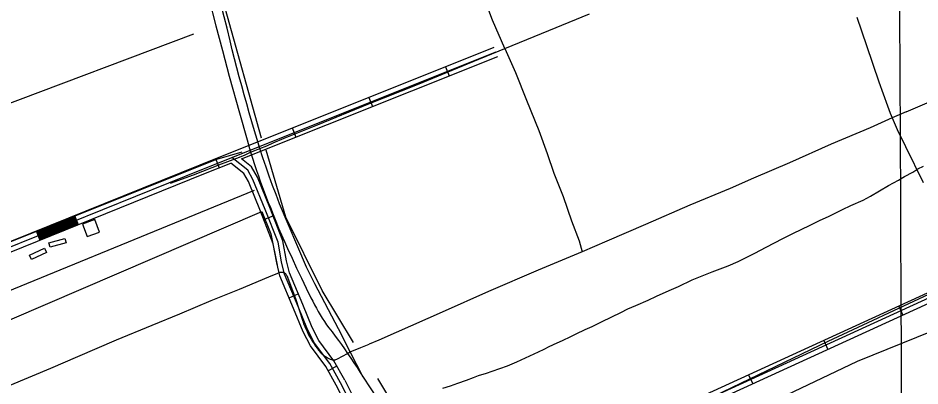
# Model space of a CAD drawing. Extents: x 3419139 to 3457078, y 540382 to 565875.
# Drawn here: x 3441661 to 3444391, y 554722 to 555835 of the extents above; entities that cross this region are included whole.
import ezdxf

# ---------------------------------------------------------------- set-up
doc = ezdxf.new("R2010")
doc.units = 0
for name, color, linetype in [('V-BLDG-OTLN', 7, 'Continuous'), ('V-DTCH-CNTR', 7, 'Continuous'), ('V-GRID-MAJR', 7, 'Continuous'), ('V-RAIL-TRAK', 7, 'Continuous'), ('V-ROAD-CNTR', 7, 'Continuous'), ('V-SITE-VEGE', 7, 'Continuous'), ('V-TOPO-SHOR', 7, 'Continuous')]:
    doc.layers.add(name, color=color, linetype=linetype)

msp = doc.modelspace()

# ---------------------------------------------------------------- linework, layer by layer
at = {"layer": 'V-BLDG-OTLN'}
for points in [[(3441870.3, 555173.8), (3441907.9, 555187.5), (3441894.2, 555225.1), (3441856.6, 555211.4)], [(3441755, 555155.2), (3441803.3, 555168.1), (3441806.9, 555154.5), (3441758.6, 555141.7)], [(3441695.9, 555117.6), (3441741.4, 555138.3), (3441747.2, 555125.6), (3441701.7, 555104.8)]]:
    msp.add_lwpolyline(points, close=True, dxfattribs=at)
at = {"layer": 'V-DTCH-CNTR'}
for p, q in [((3444346.9, 555446.6), (3444400.7, 555337.1)), ((3443769.3, 554692.1), (3444113.7, 554857.5))]:
    msp.add_line(p, q, dxfattribs=at)
for points in [[(3444349.7, 555550.7), (3444531.4, 555629.2), (3444731.2, 555719.4), (3444935.2, 555811.3), (3445139.7, 555901.1), (3445275.1, 555954.6), (3445486.6, 556044.2), (3445727.9, 556152.6), (3445915.5, 556231.9), (3446099.2, 556312.2), (3446269.9, 556387.9), (3446444.9, 556465.5), (3446644.6, 556558.9)], [(3443134.7, 555743.2), (3443097.9, 555828.8), (3443043.9, 555970.3), (3442993, 556099.6)], [(3442122.4, 555335), (3442192.5, 555360.4), (3442277.3, 555393.6), (3442323.8, 555410.7), (3442346.9, 555420.4), (3442365.3, 555429.5), (3442378.6, 555434.6), (3442393.2, 555440.2), (3442414.8, 555448.6), (3442433.3, 555457.1), (3442467.3, 555471.9), (3442568.2, 555511.7), (3442720.5, 555574.5), (3442870.6, 555634.3), (3443038.7, 555703.4), (3443134.7, 555743.2), (3443267.5, 555797), (3443391.2, 555847.7)], [(3444200.3, 555837.8), (3444229.2, 555751.5), (3444266.9, 555642.1), (3444292.6, 555569.5), (3444300.7, 555546.7), (3444306.6, 555533.1), (3444321.8, 555497.8), (3444346.9, 555446.6)], [(3443134.7, 555743.2), (3443167, 555670.1), (3443200.4, 555586.3), (3443237.5, 555494.7), (3443262.8, 555424.6), (3443283.3, 555365.1), (3443311.3, 555294.7), (3443336.9, 555221.5), (3443359.8, 555161.1), (3443369.3, 555127.2)], [(3444349.7, 555550.7), (3444306.6, 555533.1), (3444240.6, 555502.9), (3444122.4, 555453.7), (3443996.6, 555397.2), (3443887.5, 555350.4), (3443816.4, 555319.6), (3443695.1, 555269.2), (3443560.5, 555210.6), (3443443.2, 555159.9), (3443369.3, 555127.2), (3443235.6, 555072), (3443085.8, 555007.7), (3442945.4, 554945.2), (3442806.2, 554883.8), (3442753.6, 554860), (3442724.1, 554848.5)], [(3444113.7, 554857.5), (3444433.4, 555006.1), (3444751, 555152.1), (3445015.9, 555252.6)], [(3441637.4, 554724), (3441760.7, 554775.6), (3441842.7, 554810.9), (3441959.8, 554861.2), (3442067.3, 554905.3), (3442151.1, 554939.6), (3442246.4, 554980.7), (3442332, 555014.1), (3442420.7, 555052.4), (3442452.6, 555065.1), (3442454.4, 555065.7), (3442456.3, 555066), (3442458.2, 555066.2), (3442460.2, 555066.1), (3442462.1, 555065.9), (3442463.9, 555065.4), (3442465.8, 555064.8), (3442467.5, 555063.9), (3442469.1, 555062.9), (3442470.7, 555061.8), (3442472.1, 555060.4), (3442473.3, 555058.9), (3442474.4, 555057.4), (3442475.3, 555055.7), (3442500.9, 554986.1), (3442522.9, 554918.1), (3442525.9, 554910.1), (3442529.1, 554902.1), (3442532.5, 554894.2), (3442536.1, 554886.4), (3442539.9, 554878.7), (3442544, 554871.1), (3442548.3, 554863.6), (3442552.7, 554856.3), (3442557.4, 554849), (3442562.2, 554841.9), (3442567.3, 554834.9), (3442570, 554831.2), (3442572.9, 554827.6), (3442576.1, 554824.2), (3442579.3, 554820.9), (3442582.8, 554817.8), (3442586.4, 554814.9), (3442590.1, 554812.2), (3442594, 554809.6), (3442598, 554807.3), (3442602.1, 554805.1), (3442606.3, 554803.2), (3442610.6, 554801.5), (3442613.2, 554801), (3442615.8, 554800.9), (3442618.4, 554800.9), (3442621, 554801.2), (3442623.6, 554801.8), (3442626.1, 554802.5), (3442628.5, 554803.6), (3442658.2, 554820.3), (3442666.6, 554825.4), (3442699, 554838.1), (3442724.1, 554848.5)]]:
    msp.add_lwpolyline(points, dxfattribs=at)
at = {"layer": 'V-GRID-MAJR'}
msp.add_spline([(3444374.2, 545864.2), (3444346.9, 551922.1), (3444319.6, 557983), (3444292.3, 564044), (3444292.3, 564047.1)], degree=3, dxfattribs=at)
at = {"layer": 'V-RAIL-TRAK'}
for points in [[(3442238.4, 555894.6), (3442260, 555811.4), (3442280.2, 555736.7), (3442300.6, 555659), (3442331.3, 555547.9), (3442354.8, 555466.3), (3442365.3, 555429.5), (3442383.4, 555373.4), (3442388.8, 555357.1), (3442394.4, 555341), (3442400.2, 555324.9), (3442406.2, 555308.9), (3442412.5, 555292.9), (3442418.9, 555277.1), (3442425.6, 555261.3), (3442433.6, 555240.6), (3442441.8, 555219.9), (3442450.2, 555199.3), (3442458.9, 555178.8), (3442467.8, 555158.4), (3442476.9, 555138.1), (3442490.7, 555107.9), (3442504.7, 555077.9), (3442519, 555047.9), (3442533.5, 555018.1), (3442548.1, 554988.3), (3442553.3, 554977.8), (3442558.7, 554967.3), (3442564.3, 554957), (3442570.1, 554946.7), (3442576.1, 554936.6), (3442582.3, 554926.6), (3442588.8, 554916.8), (3442595.4, 554907.1), (3442602.2, 554897.5), (3442612.1, 554885), (3442621.7, 554872.4), (3442631.2, 554859.6), (3442640.4, 554846.7), (3442649.4, 554833.6), (3442658.2, 554820.3), (3442668.2, 554806.1)], [(3442706.2, 554748), (3442666.6, 554825.4), (3442631.1, 554894.6), (3442560.2, 555030.9), (3442534.8, 555081.5), (3442452.8, 555273), (3442442.3, 555300.7), (3442432, 555328.4), (3442422, 555356.2), (3442412.2, 555384.1), (3442402.6, 555412.1), (3442393.2, 555440.2), (3442384.9, 555467.1), (3442376.7, 555494), (3442368.8, 555521), (3442361.1, 555548.1), (3442353.6, 555575.3), (3442346.3, 555602.4), (3442338.6, 555629.6), (3442331.1, 555656.7), (3442323.8, 555684), (3442316.7, 555711.2), (3442309.7, 555738.6), (3442303, 555765.9), (3442294, 555803.8), (3442276.3, 555872.4)], [(3442668.2, 554806.1), (3442678, 554791.8), (3442687.6, 554777.3), (3442697, 554762.7), (3442706.2, 554748), (3442748.2, 554683.6)]]:
    msp.add_lwpolyline(points, dxfattribs=at)
at = {"layer": 'V-ROAD-CNTR'}
for p, q in [((3442955.2, 555687.8), (3442966.3, 555659.9)), ((3442723, 555595), (3442734.2, 555567.2)), ((3442490.9, 555502.3), (3442502, 555474.4)), ((3442258.7, 555409.5), (3442269.9, 555381.7)), ((3441832.2, 555237.6), (3441843.4, 555209.8)), ((3442405.3, 555225.5), (3442433.3, 555236.5)), ((3441716.3, 555190.8), (3441727.5, 555163)), ((3442482, 554988.3), (3442509.7, 555000)), ((3444327.2, 554963.5), (3444339.7, 554936.2)), ((3444099.9, 554859.5), (3444112.3, 554832.2)), ((3442600.1, 554767.6), (3442626.2, 554782.4)), ((3443872.5, 554755.5), (3443885, 554728.2))]:
    msp.add_line(p, q, dxfattribs=at)
for points in [[(3442212.3, 555391), (3443102.8, 555746.8)], [(3442217.9, 555377), (3443108.3, 555732.8)], [(3442337.8, 555408.8), (3443113.9, 555718.9)], [(3442637.7, 554731.4), (3442605.1, 554789.3), (3442559.2, 554851.2), (3442537.6, 554892.3), (3442509.4, 554962.1), (3442468.3, 555059.7), (3442459.1, 555097), (3442448.6, 555156.3), (3442409.6, 555255.9), (3442372.3, 555346.7), (3442356.8, 555374.5), (3442308.2, 555413.1)], [(3441364.9, 555049.3), (3441411.6, 555067.9), (3442212.3, 555390.9)], [(3442223.4, 555363.1), (3442305.7, 555396)], [(3442624.7, 554724.1), (3442592.5, 554781.1), (3442546.4, 554843.2), (3442524, 554885.9), (3442495.5, 554956.4), (3442454, 555054.9), (3442444.4, 555093.9), (3442434.1, 555152.2), (3442395.6, 555250.3), (3442358.7, 555340.2), (3442345.1, 555364.6), (3442305.7, 555396)], [(3442650.8, 554738.8), (3442617.7, 554797.5), (3442571.9, 554859.2), (3442551.2, 554898.6), (3442523.3, 554967.8), (3442482.6, 555064.4), (3442473.8, 555100.1), (3442463.1, 555160.4), (3442423.5, 555261.4), (3442385.8, 555353.2), (3442368.5, 555384.4), (3442337.8, 555408.8)], [(3439936.4, 554458), (3440084.6, 554525.1), (3440454.8, 554668.6), (3440904.1, 554849), (3441417.2, 555054), (3442217.9, 555377)], [(3439942.6, 554444.4), (3440090.4, 554511.3), (3440460.3, 554654.6), (3440909.7, 554835.1), (3441422.8, 555040.1), (3442223.5, 555363.1)], [(3440191.4, 553069.1), (3440417.6, 553171.1), (3441085.4, 553476), (3441344.3, 553584.5), (3441420.7, 553631.5), (3441798.4, 553804.2), (3442453, 554102.8), (3442965.8, 554342.4), (3443250.5, 554470.9), (3444953.9, 555250.2)], [(3440197.5, 553055.4), (3440423.8, 553157.4), (3441091.4, 553462.2), (3441351.2, 553571.1), (3441427.8, 553618.2), (3441804.6, 553790.6), (3442459.3, 554089.2), (3442972, 554328.8), (3443256.7, 554457.3), (3444960.1, 555236.6)], [(3441668.1, 553711.6), (3441810.9, 553776.9), (3442465.6, 554075.6), (3442978.3, 554315.2), (3443262.9, 554443.6), (3444966.4, 555222.9)], [(3441717.4, 555188.1), (3441833.3, 555234.8)], [(3441718.5, 555185.3), (3441834.5, 555232)], [(3441719.7, 555182.5), (3441835.6, 555229.3)], [(3441720.8, 555179.7), (3441836.7, 555226.5)], [(3441721.9, 555176.9), (3441837.8, 555223.7)], [(3441723, 555174.1), (3441839, 555220.9)], [(3441724.2, 555171.4), (3441840.1, 555218.1)], [(3441725.3, 555168.6), (3441841.2, 555215.3)], [(3441726.4, 555165.8), (3441842.3, 555212.6)], [(3440104.2, 553459.3), (3440186.6, 553482.5), (3440201.6, 553488.5), (3440262.3, 553524.3), (3440320, 553564.3), (3440358.4, 553587), (3440514.3, 553659.4), (3441224, 553971.9), (3441842.4, 554247.5), (3442600.5, 554581), (3442650.9, 554607.3), (3442663.4, 554618.6), (3442672.4, 554630.5), (3442675.9, 554640.5), (3442676.2, 554656.2), (3442668.8, 554670.8), (3442637.7, 554731.4)], [(3440108.3, 553444.9), (3440191.4, 553468.3), (3440208.2, 553474.9), (3440270.4, 553511.7), (3440328.1, 553551.7), (3440365.4, 553573.8), (3440520.5, 553645.7), (3441230.1, 553958.2), (3441848.4, 554233.8), (3442606.9, 554567.5), (3442659.6, 554594.9), (3442674.5, 554608.5), (3442685.8, 554623.3), (3442690.9, 554637.9), (3442691.2, 554659.7), (3442682.2, 554677.6), (3442651.1, 554738.3)], [(3440100.1, 553473.8), (3440181.8, 553496.8), (3440195, 553502), (3440254.2, 553537), (3440311.9, 553576.9), (3440351.4, 553600.3), (3440508.1, 553673.1), (3441217.9, 553985.7), (3441836.3, 554261.3), (3442594, 554594.6), (3442642.3, 554619.7), (3442652.3, 554628.8), (3442659, 554637.7), (3442660.9, 554643.2), (3442661.1, 554652.8), (3442655.4, 554664), (3442624.4, 554724.6)]]:
    msp.add_lwpolyline(points, dxfattribs=at)
at = {"layer": 'V-SITE-VEGE'}
for points in [[(3443485.7, 554943.5), (3443507.4, 554954.8), (3443531.3, 554965.4), (3443569, 554981.2), (3443594, 554993.3), (3443632.1, 555010.6), (3443660.5, 555023), (3443701.6, 555042.6), (3443732.2, 555055.4), (3443762.5, 555066.8), (3443811.1, 555085.3), (3443841.3, 555098.8), (3443891.4, 555123.3), (3443925.4, 555141.4), (3443975.8, 555167.7), (3444008.3, 555184.3), (3444056.8, 555207.7), (3444086.7, 555222.3), (3444115.9, 555235.5), (3444156.2, 555255.9), (3444182.3, 555267.5), (3444218.9, 555284.1), (3444241.7, 555295.8), (3444295.9, 555327.8), (3444326.5, 555344.7), (3444344, 555355.2), (3444369.1, 555368.8), (3444385.1, 555378.2), (3444402.3, 555387.2)], [(3442946.6, 554714.7), (3442970.5, 554722.2), (3442992.2, 554729.8), (3443019.1, 554738.8), (3443039.7, 554747.5), (3443054.6, 554753.2), (3443079.3, 554760.7), (3443096.5, 554766.8), (3443142.4, 554782.6), (3443170.8, 554794.7), (3443236.9, 554824.9), (3443253.4, 554833.1), (3443269.1, 554840.7), (3443293, 554852), (3443309.4, 554858.8), (3443334.1, 554871.2), (3443350.9, 554879.5), (3443377.8, 554893), (3443398.7, 554902.1), (3443429.7, 554916.8), (3443485.7, 554943.5)]]:
    msp.add_lwpolyline(points, dxfattribs=at)
at = {"layer": 'V-TOPO-SHOR'}
for p, q in [((3441245, 555430.3), (3442193.5, 555787.3)), ((3442804.7, 554654.5), (3442750, 554744.7))]:
    msp.add_line(p, q, dxfattribs=at)
for points in [[(3442398.4, 555471.6), (3442288.2, 555864.7), (3442168.5, 556330.1)], [(3441368.8, 555050.9), (3442263, 555407.6), (3442339.8, 555430.6)], [(3442677.1, 554853), (3442581.4, 555010.9), (3442471.9, 555232.1), (3442412.2, 555435.4)], [(3442376.5, 555313.1), (3441405.6, 554915.3), (3440944.9, 554727.8)], [(3443195.3, 554294.3), (3443732.4, 554572.6), (3444202, 554796.3), (3444608.4, 554960.9), (3444942.9, 555030.3), (3444730.1, 555079.1), (3445321.7, 555307.9)], [(3441419.5, 554829.4), (3442399.4, 555249.9), (3442426.9, 555182.1), (3442445.4, 555087.2)]]:
    msp.add_lwpolyline(points, dxfattribs=at)

doc.saveas('drawing.dxf')
